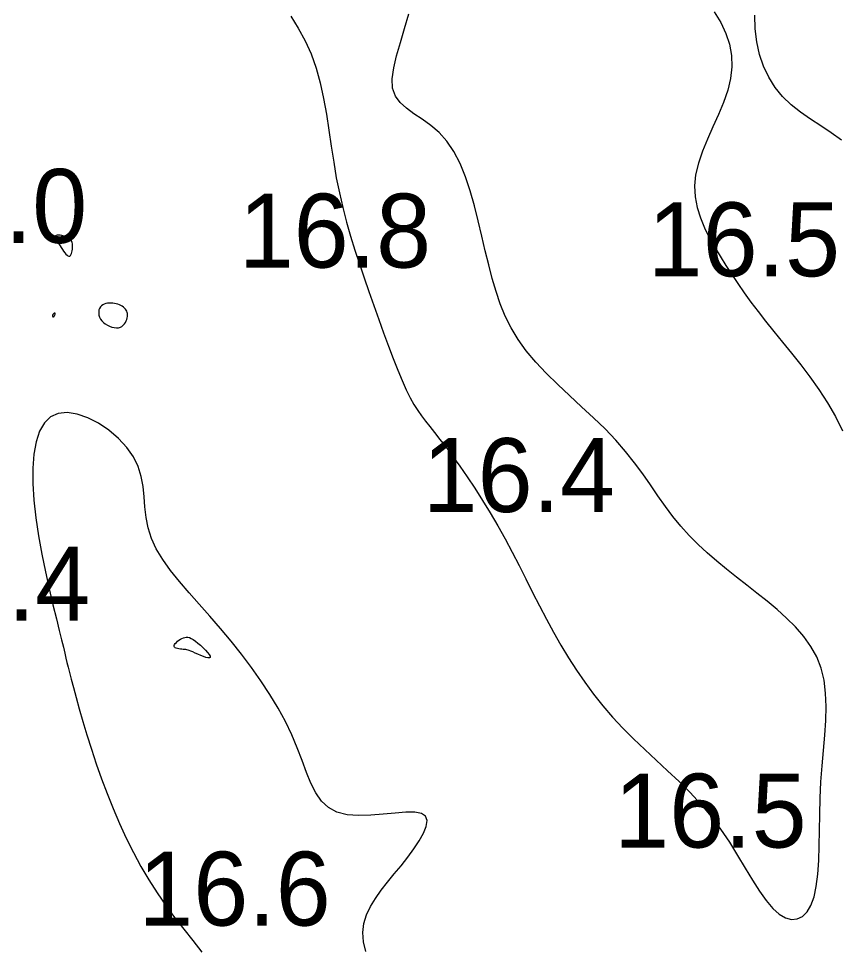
# Model space of a CAD drawing. Extents: x 3040093 to 3056816, y 408076 to 509144.
# Drawn here: x 3046383.5 to 3046439, y 435032.9 to 435095.8 of the extents above; entities that cross this region are included whole.
import ezdxf

# ---------------------------------------------------------------- set-up
doc = ezdxf.new("R2010")
doc.units = 0
doc.layers.add('V-CHAN-CONT-EL17', color=7, linetype='Continuous')
doc.layers.add('V-TOPO-SOUN-0610', color=7, linetype='Continuous')

msp = doc.modelspace()

# ---------------------------------------------------------------- linework, layer by layer
at = {"layer": 'V-CHAN-CONT-EL17'}
for points in [[(3046401.859, 435096.014), (3046402.365, 435095.201), (3046402.831, 435094.353), (3046403.241, 435093.456), (3046403.58, 435092.501), (3046403.857, 435091.495), (3046404.085, 435090.451), (3046404.277, 435089.381), (3046404.446, 435088.296), (3046404.604, 435087.209), (3046404.766, 435086.132), (3046404.944, 435085.077), (3046405.149, 435084.052), (3046405.379, 435083.056), (3046405.633, 435082.083), (3046405.908, 435081.128), (3046406.199, 435080.185), (3046406.505, 435079.25), (3046406.822, 435078.316), (3046407.147, 435077.378), (3046407.477, 435076.435), (3046407.81, 435075.497), (3046408.141, 435074.576), (3046408.469, 435073.688), (3046408.79, 435072.845), (3046409.1, 435072.061), (3046409.398, 435071.349), (3046409.679, 435070.724), (3046409.943, 435070.192), (3046410.196, 435069.737), (3046410.447, 435069.338), (3046410.703, 435068.971), (3046410.974, 435068.613), (3046411.268, 435068.244), (3046411.592, 435067.84), (3046411.956, 435067.379), (3046412.365, 435066.843), (3046412.813, 435066.236), (3046413.293, 435065.565), (3046413.795, 435064.838), (3046414.311, 435064.064), (3046414.834, 435063.25), (3046415.354, 435062.404), (3046415.863, 435061.534), (3046416.356, 435060.647), (3046416.834, 435059.749), (3046417.301, 435058.842), (3046417.763, 435057.931), (3046418.224, 435057.02), (3046418.687, 435056.113), (3046419.157, 435055.214), (3046419.639, 435054.326), (3046420.137, 435053.454), (3046420.654, 435052.598), (3046421.193, 435051.759), (3046421.757, 435050.938), (3046422.348, 435050.134), (3046422.97, 435049.349), (3046423.625, 435048.582), (3046424.317, 435047.835), (3046425.046, 435047.107), (3046425.803, 435046.39), (3046426.576, 435045.677), (3046427.355, 435044.959), (3046428.128, 435044.227), (3046428.883, 435043.473), (3046429.61, 435042.689), (3046430.297, 435041.867), (3046430.936, 435041.003), (3046431.529, 435040.117), (3046432.083, 435039.231), (3046432.604, 435038.369), (3046433.096, 435037.555), (3046433.567, 435036.812), (3046434.022, 435036.166), (3046434.467, 435035.638), (3046434.905, 435035.249), (3046435.332, 435035.001), (3046435.741, 435034.894), (3046436.124, 435034.927), (3046436.474, 435035.097), (3046436.784, 435035.405), (3046437.048, 435035.848), (3046437.257, 435036.426), (3046437.408, 435037.134), (3046437.509, 435037.957), (3046437.572, 435038.874), (3046437.609, 435039.867), (3046437.631, 435040.915), (3046437.65, 435041.999), (3046437.678, 435043.101), (3046437.727, 435044.199), (3046437.803, 435045.279), (3046437.893, 435046.332), (3046437.979, 435047.356), (3046438.045, 435048.346), (3046438.071, 435049.298), (3046438.041, 435050.209), (3046437.936, 435051.075), (3046437.739, 435051.89), (3046437.437, 435052.655), (3046437.039, 435053.371), (3046436.558, 435054.045), (3046436.008, 435054.683), (3046435.403, 435055.29), (3046434.757, 435055.871), (3046434.083, 435056.432), (3046433.396, 435056.98), (3046432.706, 435057.518), (3046432.021, 435058.053), (3046431.345, 435058.59), (3046430.682, 435059.135), (3046430.036, 435059.692), (3046429.413, 435060.268), (3046428.815, 435060.867), (3046428.249, 435061.495), (3046427.715, 435062.155), (3046427.203, 435062.845), (3046426.699, 435063.559), (3046426.191, 435064.293), (3046425.665, 435065.041), (3046425.107, 435065.798), (3046424.505, 435066.561), (3046423.844, 435067.323), (3046423.118, 435068.082), (3046422.341, 435068.837), (3046421.535, 435069.589), (3046420.72, 435070.341), (3046419.917, 435071.094), (3046419.147, 435071.849), (3046418.431, 435072.608), (3046417.79, 435073.371), (3046417.239, 435074.142), (3046416.772, 435074.925), (3046416.375, 435075.723), (3046416.037, 435076.544), (3046415.745, 435077.39), (3046415.486, 435078.268), (3046415.249, 435079.183), (3046415.021, 435080.138), (3046414.79, 435081.135), (3046414.548, 435082.157), (3046414.287, 435083.181), (3046414, 435084.184), (3046413.678, 435085.146), (3046413.313, 435086.043), (3046412.899, 435086.855), (3046412.427, 435087.558), (3046411.895, 435088.14), (3046411.327, 435088.622), (3046410.75, 435089.035), (3046410.195, 435089.41), (3046409.689, 435089.777), (3046409.261, 435090.166), (3046408.94, 435090.609), (3046408.755, 435091.136), (3046408.724, 435091.77), (3046408.823, 435092.505), (3046409.019, 435093.326), (3046409.276, 435094.22), (3046409.56, 435095.173), (3046409.838, 435096.172)], [(3046430.511, 435096.307), (3046430.945, 435095.58), (3046431.286, 435094.848), (3046431.528, 435094.107), (3046431.667, 435093.355), (3046431.697, 435092.588), (3046431.613, 435091.804), (3046431.416, 435091), (3046431.13, 435090.181), (3046430.787, 435089.353), (3046430.415, 435088.522), (3046430.045, 435087.694), (3046429.707, 435086.874), (3046429.432, 435086.068), (3046429.249, 435085.282), (3046429.182, 435084.521), (3046429.223, 435083.784), (3046429.358, 435083.07), (3046429.571, 435082.376), (3046429.848, 435081.7), (3046430.173, 435081.041), (3046430.534, 435080.397), (3046430.913, 435079.766), (3046431.301, 435079.146), (3046431.697, 435078.532), (3046432.108, 435077.918), (3046432.537, 435077.3), (3046432.989, 435076.671), (3046433.469, 435076.028), (3046433.981, 435075.364), (3046434.53, 435074.674), (3046435.117, 435073.954), (3046435.731, 435073.201), (3046436.357, 435072.416), (3046436.982, 435071.597), (3046437.59, 435070.742), (3046438.168, 435069.852), (3046438.7, 435068.926), (3046439.172, 435067.961)], [(3046439.122, 435087.631), (3046438.426, 435088.126), (3046437.718, 435088.592), (3046437.017, 435089.049), (3046436.339, 435089.517), (3046435.703, 435090.018), (3046435.124, 435090.57), (3046434.618, 435091.19), (3046434.19, 435091.877), (3046433.84, 435092.623), (3046433.57, 435093.423), (3046433.382, 435094.27), (3046433.278, 435095.159), (3046433.258, 435096.082)], [(3046406.949, 435032.716), (3046406.789, 435033.371), (3046406.742, 435034.004), (3046406.812, 435034.612), (3046406.987, 435035.197), (3046407.249, 435035.765), (3046407.584, 435036.322), (3046407.975, 435036.871), (3046408.406, 435037.42), (3046408.86, 435037.971), (3046409.322, 435038.532), (3046409.774, 435039.104), (3046410.194, 435039.672), (3046410.558, 435040.221), (3046410.843, 435040.733), (3046411.025, 435041.191), (3046411.08, 435041.579), (3046410.985, 435041.879), (3046410.715, 435042.074), (3046410.259, 435042.157), (3046409.647, 435042.151), (3046408.919, 435042.092), (3046408.116, 435042.011), (3046407.28, 435041.943), (3046406.452, 435041.921), (3046405.672, 435041.979), (3046404.981, 435042.151), (3046404.41, 435042.461), (3046403.944, 435042.901), (3046403.558, 435043.456), (3046403.226, 435044.109), (3046402.924, 435044.844), (3046402.625, 435045.645), (3046402.305, 435046.495), (3046401.937, 435047.378), (3046401.504, 435048.28), (3046401.006, 435049.193), (3046400.451, 435050.112), (3046399.848, 435051.03), (3046399.205, 435051.941), (3046398.529, 435052.841), (3046397.829, 435053.723), (3046397.113, 435054.581), (3046396.389, 435055.412), (3046395.673, 435056.216), (3046394.98, 435056.998), (3046394.327, 435057.76), (3046393.73, 435058.505), (3046393.205, 435059.238), (3046392.768, 435059.961), (3046392.436, 435060.678), (3046392.216, 435061.391), (3046392.082, 435062.1), (3046392.002, 435062.803), (3046391.942, 435063.499), (3046391.869, 435064.188), (3046391.749, 435064.867), (3046391.549, 435065.536), (3046391.234, 435066.194), (3046390.784, 435066.835), (3046390.217, 435067.442), (3046389.566, 435067.992), (3046388.86, 435068.464), (3046388.133, 435068.837), (3046387.413, 435069.088), (3046386.734, 435069.195), (3046386.125, 435069.137), (3046385.613, 435068.899), (3046385.198, 435068.489), (3046384.875, 435067.921), (3046384.641, 435067.212), (3046384.49, 435066.376), (3046384.417, 435065.429), (3046384.419, 435064.385), (3046384.49, 435063.259), (3046384.623, 435062.069), (3046384.808, 435060.843), (3046385.029, 435059.611), (3046385.274, 435058.405), (3046385.528, 435057.254), (3046385.777, 435056.189), (3046386.007, 435055.24), (3046386.206, 435054.438), (3046386.362, 435053.803), (3046386.482, 435053.307), (3046386.576, 435052.913), (3046386.655, 435052.584), (3046386.727, 435052.281), (3046386.804, 435051.967), (3046386.896, 435051.603), (3046387.011, 435051.153), (3046387.16, 435050.587), (3046387.342, 435049.912), (3046387.556, 435049.142), (3046387.8, 435048.294), (3046388.074, 435047.382), (3046388.377, 435046.422), (3046388.707, 435045.43), (3046389.062, 435044.419), (3046389.443, 435043.405), (3046389.848, 435042.394), (3046390.278, 435041.391), (3046390.734, 435040.401), (3046391.216, 435039.431), (3046391.723, 435038.484), (3046392.258, 435037.568), (3046392.818, 435036.686), (3046393.405, 435035.842), (3046394.009, 435035.03), (3046394.624, 435034.239), (3046395.239, 435033.46), (3046395.848, 435032.684)]]:
    msp.add_lwpolyline(points, dxfattribs=at)
for points in [[(3046386.34, 435080.353), (3046386.421, 435080.23), (3046386.502, 435080.113), (3046386.58, 435080.007), (3046386.656, 435079.915), (3046386.728, 435079.841), (3046386.794, 435079.791), (3046386.855, 435079.769), (3046386.908, 435079.778), (3046386.954, 435079.814), (3046386.993, 435079.872), (3046387.026, 435079.949), (3046387.053, 435080.039), (3046387.075, 435080.137), (3046387.091, 435080.238), (3046387.102, 435080.339), (3046387.108, 435080.434), (3046387.108, 435080.524), (3046387.099, 435080.608), (3046387.08, 435080.688), (3046387.047, 435080.763), (3046387, 435080.834), (3046386.936, 435080.901), (3046386.853, 435080.964), (3046386.75, 435081.024), (3046386.632, 435081.079), (3046386.507, 435081.126), (3046386.38, 435081.164), (3046386.258, 435081.191), (3046386.148, 435081.203), (3046386.056, 435081.2), (3046385.989, 435081.179), (3046385.952, 435081.139), (3046385.943, 435081.081), (3046385.957, 435081.008), (3046385.992, 435080.92), (3046386.044, 435080.821), (3046386.108, 435080.713), (3046386.181, 435080.597), (3046386.259, 435080.476)], [(3046389.188, 435075.288), (3046389.316, 435075.188), (3046389.459, 435075.101), (3046389.611, 435075.029), (3046389.767, 435074.975), (3046389.922, 435074.939), (3046390.072, 435074.925), (3046390.211, 435074.934), (3046390.335, 435074.968), (3046390.443, 435075.024), (3046390.537, 435075.098), (3046390.617, 435075.185), (3046390.683, 435075.283), (3046390.736, 435075.387), (3046390.776, 435075.493), (3046390.804, 435075.598), (3046390.821, 435075.699), (3046390.826, 435075.794), (3046390.819, 435075.884), (3046390.801, 435075.97), (3046390.772, 435076.05), (3046390.731, 435076.126), (3046390.68, 435076.197), (3046390.618, 435076.263), (3046390.545, 435076.325), (3046390.463, 435076.382), (3046390.372, 435076.433), (3046390.273, 435076.478), (3046390.168, 435076.517), (3046390.057, 435076.549), (3046389.942, 435076.573), (3046389.823, 435076.589), (3046389.702, 435076.597), (3046389.581, 435076.596), (3046389.463, 435076.584), (3046389.349, 435076.561), (3046389.242, 435076.525), (3046389.144, 435076.476), (3046389.058, 435076.414), (3046388.986, 435076.336), (3046388.93, 435076.242), (3046388.891, 435076.136), (3046388.871, 435076.02), (3046388.87, 435075.896), (3046388.889, 435075.77), (3046388.93, 435075.642), (3046388.993, 435075.518), (3046389.079, 435075.399)], [(3046385.785, 435075.673), (3046385.797, 435075.671), (3046385.81, 435075.671), (3046385.823, 435075.675), (3046385.837, 435075.682), (3046385.85, 435075.693), (3046385.864, 435075.709), (3046385.877, 435075.729), (3046385.89, 435075.753), (3046385.902, 435075.781), (3046385.912, 435075.81), (3046385.92, 435075.838), (3046385.925, 435075.865), (3046385.926, 435075.888), (3046385.923, 435075.906), (3046385.915, 435075.917), (3046385.901, 435075.92), (3046385.883, 435075.916), (3046385.862, 435075.905), (3046385.84, 435075.89), (3046385.817, 435075.871), (3046385.795, 435075.849), (3046385.776, 435075.827), (3046385.76, 435075.804), (3046385.749, 435075.782), (3046385.743, 435075.762), (3046385.741, 435075.743), (3046385.743, 435075.726), (3046385.747, 435075.711), (3046385.754, 435075.698), (3046385.763, 435075.687), (3046385.773, 435075.679)], [(3046394.494, 435053.172), (3046394.4, 435053.183), (3046394.303, 435053.198), (3046394.208, 435053.218), (3046394.122, 435053.245), (3046394.05, 435053.278), (3046393.997, 435053.32), (3046393.971, 435053.37), (3046393.973, 435053.43), (3046394.003, 435053.497), (3046394.055, 435053.569), (3046394.125, 435053.642), (3046394.209, 435053.715), (3046394.302, 435053.784), (3046394.401, 435053.848), (3046394.501, 435053.902), (3046394.598, 435053.946), (3046394.694, 435053.976), (3046394.793, 435053.99), (3046394.896, 435053.985), (3046395.007, 435053.96), (3046395.128, 435053.91), (3046395.263, 435053.835), (3046395.414, 435053.731), (3046395.581, 435053.598), (3046395.757, 435053.444), (3046395.931, 435053.279), (3046396.093, 435053.112), (3046396.233, 435052.952), (3046396.339, 435052.811), (3046396.403, 435052.697), (3046396.414, 435052.619), (3046396.365, 435052.586), (3046396.263, 435052.592), (3046396.123, 435052.628), (3046395.954, 435052.687), (3046395.769, 435052.761), (3046395.58, 435052.842), (3046395.399, 435052.922), (3046395.238, 435052.993), (3046395.105, 435053.048), (3046394.999, 435053.089), (3046394.912, 435053.118), (3046394.84, 435053.137), (3046394.776, 435053.149), (3046394.715, 435053.155), (3046394.651, 435053.16), (3046394.579, 435053.165)]]:
    msp.add_lwpolyline(points, close=True, dxfattribs=at)

# ---------------------------------------------------------------- texts
at = {"layer": 'V-TOPO-SOUN-0610'}
for s, p in [('17.0 ', (3046375.083, 435080.67)), ('16.8 ', (3046398.343, 435079)), ('16.5 ', (3046426.003, 435078.41)), ('16.4 ', (3046410.783, 435062.46)), ('16.4 ', (3046375.283, 435055.11)), ('16.5 ', (3046423.743, 435039.76)), ('16.6 ', (3046391.553, 435034.48))]:
    msp.add_text(s, height=5, dxfattribs=at).set_placement(p)

doc.saveas('drawing.dxf')
